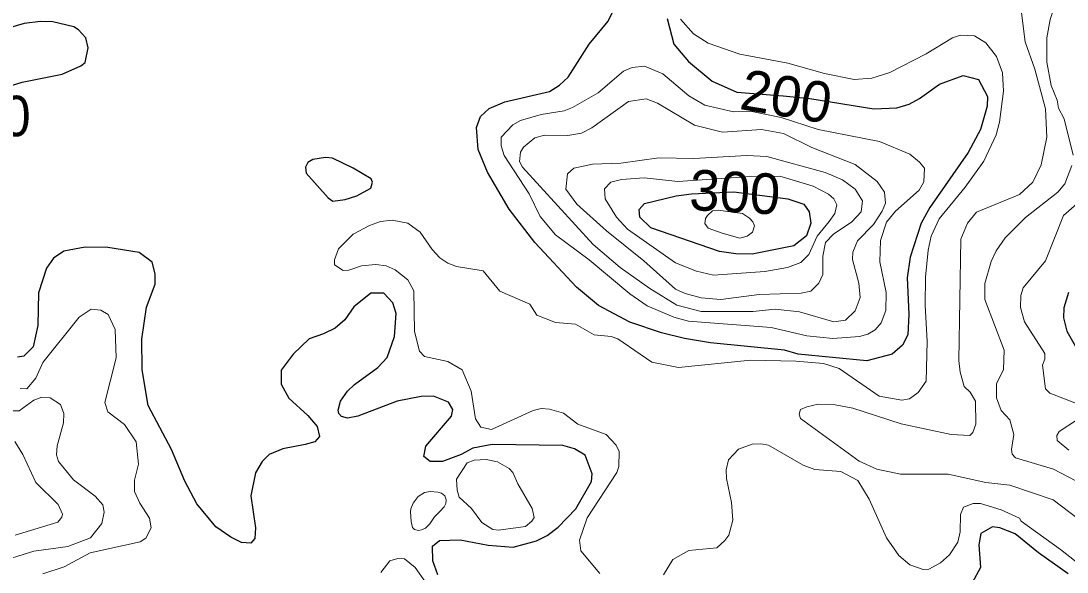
# Model space of a CAD drawing. Extents: x 673.6 to 698.9, y 7012 to 7040.1.
# Drawn here: x 677.82 to 679.882, y 7019.142 to 7020.23 of the extents above; entities that cross this region are included whole.
import ezdxf
from ezdxf.enums import TextEntityAlignment as Align

# ---------------------------------------------------------------- set-up
doc = ezdxf.new("R2010")
doc.units = 0
doc.header["$LTSCALE"] = 0.032
doc.layers.add('1', color=7, linetype='Continuous', lineweight=25)
doc.layers.add('2', color=7, linetype='Continuous', lineweight=13)
doc.layers.add('21', color=7, linetype='Continuous')
doc.layers.add('61', color=7, linetype='Continuous')

msp = doc.modelspace()

# ---------------------------------------------------------------- linework, layer by layer
at = {"layer": '1'}
for points in [[(679.0937, 7020.2343), (679.1071, 7020.1839), (679.1359, 7020.15), (679.1826, 7020.1108), (679.2311, 7020.0892), (679.3224, 7020.0821), (679.3755, 7020.0765), (679.5013, 7020.0566), (679.547, 7020.0581), (679.5708, 7020.0657), (679.5917, 7020.0767), (679.6311, 7020.1049), (679.6777, 7020.1221), (679.7081, 7020.114), (679.7257, 7020.0807), (679.725, 7020.0614), (679.7117, 7020.0154), (679.6874, 7019.9702), (679.6121, 7019.8614), (679.5949, 7019.8309), (679.5734, 7019.7638), (679.5673, 7019.7229), (679.5705, 7019.6509), (679.5687, 7019.6104), (679.5581, 7019.5898), (679.5378, 7019.5721), (679.4878, 7019.5593), (679.3521, 7019.5724), (679.3255, 7019.5798), (679.1794, 7019.5946), (679.128, 7019.6029), (679.0827, 7019.6144), (679.0202, 7019.6356), (678.9586, 7019.6683), (678.9152, 7019.7042), (678.8331, 7019.7927), (678.7824, 7019.8585), (678.7398, 7019.9312), (678.7215, 7019.9763), (678.7183, 7020.0193), (678.7258, 7020.0411), (678.7429, 7020.0572), (678.7738, 7020.0703), (678.8617, 7020.0908), (678.8815, 7020.103), (678.8989, 7020.1189), (678.9404, 7020.1838), (678.9777, 7020.2295), (678.99, 7020.255)], [(677.8029, 7020.1027), (677.8221, 7020.1091), (677.901, 7020.1248), (677.9381, 7020.1409), (677.9465, 7020.1477), (677.9523, 7020.1765), (677.9475, 7020.1965), (677.9335, 7020.2125), (677.9244, 7020.2183), (677.8829, 7020.2282), (677.8586, 7020.2289), (677.826, 7020.2247), (677.7836, 7020.2124)], [(678.3994, 7019.3992), (678.3805, 7019.3942), (678.3361, 7019.3851), (678.3094, 7019.3745), (678.2956, 7019.3601), (678.2826, 7019.3378), (678.273, 7019.2929), (678.2825, 7019.2294), (678.281, 7019.2086), (678.2733, 7019.1994), (678.2549, 7019.2006), (678.2334, 7019.2112), (678.2038, 7019.2315), (678.1663, 7019.2771), (678.1431, 7019.3217), (678.1169, 7019.3839), (678.0709, 7019.471), (678.0588, 7019.5416), (678.0585, 7019.6016), (678.0674, 7019.665), (678.0847, 7019.7101), (678.0847, 7019.731), (678.0787, 7019.754), (678.0528, 7019.7727), (677.9914, 7019.7828), (677.9462, 7019.7836), (677.9043, 7019.7755), (677.8842, 7019.7614), (677.8705, 7019.7416), (677.8547, 7019.6932), (677.8529, 7019.6287), (677.844, 7019.5868), (677.8258, 7019.5682), (677.8132, 7019.5662)], [(678.6415, 7019.1365), (678.632, 7019.1644), (678.6313, 7019.1935), (678.6448, 7019.2043), (678.6861, 7019.206), (678.7409, 7019.1952), (678.7902, 7019.1912), (678.8365, 7019.204), (678.8571, 7019.2145), (678.8788, 7019.2308), (678.9141, 7019.2668), (678.9449, 7019.3207), (678.9459, 7019.3363), (678.932, 7019.3731), (678.9114, 7019.3851), (678.8883, 7019.3918), (678.7488, 7019.3942), (678.7105, 7019.3865), (678.6877, 7019.3741), (678.651, 7019.3607), (678.6268, 7019.3607), (678.614, 7019.3701), (678.6181, 7019.3908), (678.6687, 7019.4496), (678.6713, 7019.4631), (678.6631, 7019.4773), (678.6332, 7019.4894), (678.609, 7019.4886), (678.5613, 7019.4795), (678.4843, 7019.4502), (678.4637, 7019.4461), (678.4518, 7019.4494), (678.4464, 7019.455), (678.4456, 7019.4615), (678.45, 7019.4796), (678.4635, 7019.499), (678.4774, 7019.5121), (678.5232, 7019.5459), (678.5422, 7019.5657), (678.5562, 7019.6069), (678.5595, 7019.6525), (678.553, 7019.6735), (678.5356, 7019.6923), (678.5094, 7019.6925), (678.4761, 7019.6656), (678.4582, 7019.6397), (678.4391, 7019.6238), (678.4165, 7019.6122), (678.388, 7019.6022), (678.3566, 7019.5719), (678.3331, 7019.5407), (678.3327, 7019.5128)], [(679.8853, 7019.6938), (679.8759, 7019.6636), (679.8753, 7019.6439), (679.8817, 7019.6178), (679.9071, 7019.5733)], [(678.3327, 7019.5128), (678.3477, 7019.4854), (678.3856, 7019.4515), (678.4037, 7019.4294), (678.4082, 7019.4096), (678.3994, 7019.3992)], [(679.8848, 7019.1388), (679.8261, 7019.1802), (679.7802, 7019.2179), (679.75, 7019.2296), (679.7357, 7019.2313), (679.7125, 7019.2182), (679.7085, 7019.196), (679.7117, 7019.1513), (679.6953, 7019.1208)]]:
    msp.add_lwpolyline(points, dxfattribs=at)
for points in [[(678.4749, 7019.9395), (678.4342, 7019.959), (678.4204, 7019.9603), (678.3954, 7019.9562), (678.3853, 7019.9501), (678.3806, 7019.941), (678.382, 7019.9292), (678.4257, 7019.8806), (678.4348, 7019.8742), (678.459, 7019.8773), (678.482, 7019.8846), (678.5096, 7019.8998), (678.5127, 7019.9115), (678.5101, 7019.9184)], [(679.1418, 7019.8887), (679.2255, 7019.8923), (679.3318, 7019.8788), (679.3635, 7019.8679), (679.3738, 7019.8529), (679.3772, 7019.8305), (679.369, 7019.8059), (679.3436, 7019.7858), (679.2618, 7019.7697), (679.2291, 7019.7703), (679.1974, 7019.7751), (679.0615, 7019.8212), (679.0398, 7019.8426), (679.0389, 7019.8574), (679.0495, 7019.8693), (679.1119, 7019.8847)]]:
    msp.add_lwpolyline(points, close=True, dxfattribs=at)
at = {"layer": '2'}
for points in [[(679.8867, 7020.3482), (679.8494, 7020.2324), (679.8425, 7020.1964), (679.8425, 7020.1482), (679.8508, 7020.1022), (679.8628, 7020.0734), (679.8658, 7020.0575), (679.877, 7020.0364), (679.8942, 7019.9651)], [(679.7996, 7020.1886), (679.7893, 7020.273), (679.7779, 7020.2987), (679.7613, 7020.3191), (679.7385, 7020.3304), (679.708, 7020.3349)], [(679.1204, 7020.233), (679.1456, 7020.2043), (679.175, 7020.1859), (679.2375, 7020.1639), (679.3318, 7020.1461), (679.4039, 7020.126), (679.4625, 7020.114), (679.4977, 7020.1165), (679.5329, 7020.1281), (679.6043, 7020.1646), (679.6564, 7020.1967), (679.672, 7020.2017), (679.7, 7020.2002), (679.7225, 7020.1863), (679.7432, 7020.1597), (679.7553, 7020.1271), (679.7569, 7020.091), (679.7495, 7020.0299), (679.7428, 7020.0053), (679.7185, 7019.9532), (679.6812, 7019.9017), (679.6301, 7019.8392), (679.6142, 7019.8051), (679.6083, 7019.7773), (679.6034, 7019.7239), (679.6025, 7019.6691), (679.6067, 7019.5975), (679.6049, 7019.5187), (679.589, 7019.4966), (679.5715, 7019.4843), (679.5567, 7019.4813), (679.5122, 7019.4891), (679.4334, 7019.5438), (679.402, 7019.5541), (679.3476, 7019.5584), (679.2591, 7019.5601), (679.1161, 7019.5462), (679.0634, 7019.5566), (678.9969, 7019.6023), (678.9837, 7019.6069), (678.95, 7019.6106), (678.9135, 7019.6316), (678.874, 7019.6348), (678.8368, 7019.6489), (678.8233, 7019.6709), (678.7642, 7019.6968), (678.7313, 7019.7367), (678.6784, 7019.7454), (678.6616, 7019.7518), (678.6457, 7019.7626), (678.6303, 7019.7787), (678.6067, 7019.8129), (678.5825, 7019.8304), (678.5517, 7019.8369), (678.5285, 7019.8337), (678.5068, 7019.8262), (678.4746, 7019.8093), (678.4462, 7019.78), (678.4382, 7019.7581), (678.4382, 7019.7487), (678.4553, 7019.7376), (678.4666, 7019.7378), (678.4913, 7019.7466), (678.5195, 7019.7491), (678.5399, 7019.7466), (678.5576, 7019.7387), (678.5826, 7019.7187), (678.5947, 7019.6972), (678.5959, 7019.6168), (678.6058, 7019.5783), (678.6152, 7019.5676), (678.6616, 7019.5576), (678.6895, 7019.5411), (678.7077, 7019.499), (678.716, 7019.4447), (678.7263, 7019.4281), (678.7475, 7019.4238), (678.8299, 7019.4609), (678.8453, 7019.4647), (678.8618, 7019.464), (678.8897, 7019.4558), (678.9178, 7019.4344), (678.9736, 7019.4137)], [(679.9043, 7019.2476), (679.8547, 7019.2848), (679.7694, 7019.314), (679.722, 7019.3193), (679.6477, 7019.3357), (679.5542, 7019.3353), (679.5071, 7019.3454), (679.4725, 7019.3609), (679.3569, 7019.4453), (679.354, 7019.4536), (679.357, 7019.4633), (679.3692, 7019.4685), (679.3914, 7019.4738), (679.4255, 7019.4722), (679.4601, 7019.4657), (679.5554, 7019.4348), (679.6539, 7019.4139), (679.6907, 7019.4114), (679.6965, 7019.4179), (679.7027, 7019.4339), (679.7019, 7019.4792), (679.6913, 7019.4975), (679.6797, 7019.5087), (679.6716, 7019.5368), (679.6691, 7019.5594), (679.6733, 7019.7992), (679.6862, 7019.831), (679.7038, 7019.8523), (679.7887, 7019.887), (679.8151, 7019.9116), (679.8313, 7019.9459), (679.8424, 7020.0007), (679.8399, 7020.0564), (679.8192, 7020.1344), (679.7996, 7020.1886)], [(679.8921, 7019.9446), (679.8777, 7019.9086), (679.8644, 7019.8919), (679.8004, 7019.842), (679.7606, 7019.8019), (679.7425, 7019.776), (679.7328, 7019.7551), (679.72, 7019.7116), (679.7204, 7019.68), (679.7586, 7019.5798), (679.7569, 7019.542), (679.7436, 7019.5134), (679.7431, 7019.4859), (679.7524, 7019.4609), (679.7698, 7019.4424), (679.7775, 7019.4138), (679.7726, 7019.3839), (679.7743, 7019.3748), (679.7806, 7019.3675), (679.8558, 7019.3452), (679.8999, 7019.3225)], [(679.8979, 7019.4761), (679.8482, 7019.4954), (679.8402, 7019.504), (679.8342, 7019.5505), (679.8383, 7019.5621), (679.8383, 7019.5737), (679.7988, 7019.636), (679.7907, 7019.6646), (679.7914, 7019.688), (679.7957, 7019.7031), (679.8398, 7019.7567), (679.8755, 7019.846), (679.9019, 7019.8687)], [(677.8184, 7019.5042), (677.8312, 7019.5035), (677.8493, 7019.5251), (677.8631, 7019.5555), (677.9349, 7019.6453), (677.9585, 7019.6611), (677.9773, 7019.6589), (677.9916, 7019.6505), (678.0058, 7019.6209), (678.0074, 7019.5647), (677.9854, 7019.477), (677.9913, 7019.4582), (678.0241, 7019.4333), (678.0467, 7019.3993), (678.0519, 7019.3552), (678.0437, 7019.3238), (678.0437, 7019.3015), (678.054, 7019.2781), (678.0733, 7019.2483), (678.0764, 7019.2298), (678.0661, 7019.209), (678.0551, 7019.202), (677.9563, 7019.1802), (677.9048, 7019.1523), (677.8633, 7019.1386)], [(677.861, 7019.4871), (677.8451, 7019.4813), (677.8161, 7019.4607), (677.791, 7019.4604), (677.7773, 7019.4713), (677.7626, 7019.4763)], [(677.7691, 7019.1599), (677.8451, 7019.1838), (677.9125, 7019.1928), (677.957, 7019.2097), (677.9796, 7019.2383), (677.9836, 7019.2607), (677.981, 7019.2748), (677.9663, 7019.2922), (677.9234, 7019.3244), (677.8937, 7019.3605), (677.89, 7019.3739), (677.8914, 7019.3914), (677.9039, 7019.4369), (677.9047, 7019.4554), (677.8976, 7019.4726), (677.8773, 7019.4861), (677.861, 7019.4871)], [(679.8857, 7019.3828), (679.8629, 7019.4019), (679.8622, 7019.4115), (679.867, 7019.4194), (679.9031, 7019.4435)], [(677.8081, 7019.3997), (677.8234, 7019.3744), (677.8493, 7019.3192), (677.8934, 7019.2755), (677.9015, 7019.2565), (677.9006, 7019.2507), (677.8928, 7019.241), (677.8083, 7019.2148)], [(678.9736, 7019.4137), (678.9932, 7019.3928), (678.9992, 7019.38), (678.9986, 7019.3505), (678.9947, 7019.339), (678.9359, 7019.2492)], [(679.087, 7019.137), (679.1051, 7019.167), (679.1365, 7019.1845), (679.1917, 7019.1902), (679.2079, 7019.2043), (679.2154, 7019.2153), (679.2236, 7019.2446), (679.221, 7019.2798), (679.2109, 7019.3269), (679.2106, 7019.3439), (679.2152, 7019.3638), (679.2343, 7019.3849), (679.2614, 7019.3949), (679.2788, 7019.3955), (679.2937, 7019.3925), (679.3621, 7019.3529), (679.3851, 7019.3448), (679.4365, 7019.3405), (679.4699, 7019.3228), (679.4922, 7019.286), (679.5263, 7019.2097), (679.5507, 7019.1751), (679.5723, 7019.1565), (679.5988, 7019.1471), (679.6097, 7019.1477), (679.6331, 7019.1607), (679.6507, 7019.1761), (679.6672, 7019.2015), (679.6715, 7019.2216), (679.6725, 7019.256), (679.6782, 7019.27), (679.6971, 7019.2774), (679.7115, 7019.2774), (679.7523, 7019.2653), (679.7889, 7019.2485), (679.7917, 7019.2429), (679.8698, 7019.1868), (679.9709, 7019.1071)], [(678.9359, 7019.2492), (678.9213, 7019.2051), (678.9236, 7019.184), (678.9612, 7019.1397)], [(678.5297, 7019.1417), (678.5472, 7019.1641), (678.563, 7019.1689), (678.5758, 7019.1681), (678.5969, 7019.1513), (678.6178, 7019.122)]]:
    msp.add_lwpolyline(points, dxfattribs=at)
for points in [[(679.0546, 7019.6674), (679.0201, 7019.6914), (678.9399, 7019.7585), (678.8735, 7019.8074), (678.8436, 7019.8438), (678.822, 7019.8885), (678.7727, 7019.9642), (678.7669, 7019.9835), (678.7668, 7020.0002), (678.7896, 7020.025), (678.8047, 7020.0335), (678.8456, 7020.0449), (678.8906, 7020.0521), (678.9076, 7020.0588), (678.958, 7020.0881), (679.0081, 7020.1306), (679.025, 7020.1378), (679.0491, 7020.1402), (679.0853, 7020.1256), (679.1368, 7020.082), (679.1685, 7020.0636), (679.225, 7020.0501), (679.261, 7020.0508), (679.3186, 7020.0393), (679.392, 7020.0152), (679.5126, 7019.9916), (679.5721, 7019.967), (679.5918, 7019.9512), (679.6015, 7019.9393), (679.6, 7019.912), (679.5909, 7019.8955), (679.5441, 7019.8542), (679.5262, 7019.833), (679.5144, 7019.7962), (679.513, 7019.7541), (679.526, 7019.6936), (679.5252, 7019.6587), (679.516, 7019.6339), (679.5039, 7019.6204), (679.4895, 7019.6117), (679.4732, 7019.6069), (679.4204, 7019.6029), (679.3696, 7019.6086), (679.2989, 7019.6251), (679.1358, 7019.6374), (679.1071, 7019.6453)], [(679.0601, 7019.7015), (679.0016, 7019.743), (678.9478, 7019.7883), (678.8089, 7019.9411), (678.803, 7019.9527), (678.8046, 7019.9708), (678.811, 7019.9808), (678.8332, 7019.9992), (678.8522, 7020.0046), (678.8978, 7020.0039), (678.9248, 7020.0081), (678.9452, 7020.0188), (679.0176, 7020.0708), (679.0526, 7020.076), (679.0752, 7020.0673), (679.1477, 7020.0239), (679.2028, 7020.0105), (679.2799, 7020.0153), (679.3233, 7020.0074), (679.3795, 7019.9802), (679.4649, 7019.9465), (679.5077, 7019.9129), (679.5226, 7019.8919), (679.5244, 7019.8702), (679.5178, 7019.8544), (679.5006, 7019.8281), (679.4694, 7019.7959), (679.4601, 7019.7732), (679.4596, 7019.7587), (679.4719, 7019.7126), (679.4743, 7019.6841), (679.4646, 7019.6574), (679.4459, 7019.6392), (679.4229, 7019.6358), (679.3551, 7019.6558), (679.3068, 7019.6611), (679.2626, 7019.6563), (679.1609, 7019.6563), (679.1132, 7019.6688)], [(679.1468, 7019.9584), (679.2509, 7019.9644), (679.2906, 7019.9624), (679.4055, 7019.931), (679.4395, 7019.9164), (679.4647, 7019.8976), (679.4792, 7019.8748), (679.4767, 7019.8529), (679.4583, 7019.8333), (679.422, 7019.8087), (679.4062, 7019.7926), (679.4012, 7019.7658), (679.4011, 7019.7295), (679.3933, 7019.712), (679.3769, 7019.6965), (679.358, 7019.6928), (679.2755, 7019.6899), (679.2001, 7019.6802), (679.1613, 7019.6836), (679.1294, 7019.692), (679.1105, 7019.7005), (679.0481, 7019.7563), (678.9743, 7019.8154), (678.9157, 7019.868), (678.8942, 7019.8975), (678.8976, 7019.9282), (678.9099, 7019.9389), (678.9468, 7019.947), (679.0023, 7019.9489), (679.0775, 7019.9595)], [(679.249, 7019.922), (679.3158, 7019.9233), (679.3817, 7019.9035), (679.4123, 7019.8882), (679.4226, 7019.8787), (679.4285, 7019.8669), (679.4248, 7019.8497), (679.4131, 7019.8343), (679.3898, 7019.805), (679.3734, 7019.7692), (679.3572, 7019.7533), (679.3313, 7019.7435), (679.2868, 7019.7352), (679.1853, 7019.7279), (679.1518, 7019.7363), (679.1103, 7019.7525), (679.016, 7019.8187), (678.9939, 7019.8426), (678.9714, 7019.8785), (678.9706, 7019.8983), (678.9831, 7019.9118), (679.0038, 7019.9168), (679.0486, 7019.92), (679.1149, 7019.9127)], [(679.1732, 7019.8461), (679.1835, 7019.855), (679.1944, 7019.8564), (679.2423, 7019.8496), (679.2565, 7019.8403), (679.2628, 7019.8334), (679.2661, 7019.8252), (679.2624, 7019.8132), (679.252, 7019.805), (679.2371, 7019.8013), (679.2021, 7019.811), (679.1746, 7019.8207), (679.1683, 7019.8301), (679.1696, 7019.84)], [(678.7823, 7019.3468), (678.7898, 7019.3387), (678.7992, 7019.3162), (678.8275, 7019.2675), (678.8315, 7019.2501), (678.8274, 7019.2429), (678.8144, 7019.2322), (678.7615, 7019.2249), (678.7501, 7019.2265), (678.7287, 7019.2398), (678.7082, 7019.2678), (678.6841, 7019.2903), (678.6797, 7019.3041), (678.6789, 7019.3255), (678.6998, 7019.3575), (678.7133, 7019.363), (678.7372, 7019.3645), (678.7595, 7019.3598)], [(678.5878, 7019.2614), (678.5892, 7019.2418), (678.592, 7019.2301), (678.5961, 7019.226), (678.604, 7019.2246), (678.6098, 7019.2257), (678.6174, 7019.2291), (678.6259, 7019.2373), (678.6349, 7019.2514), (678.6459, 7019.2617), (678.6541, 7019.271), (678.6575, 7019.2778), (678.6582, 7019.2847), (678.6558, 7019.2926), (678.6493, 7019.2981), (678.6417, 7019.3002), (678.6266, 7019.3015), (678.6156, 7019.2995), (678.6033, 7019.2912), (678.5933, 7019.2785), (678.5885, 7019.2669)]]:
    msp.add_lwpolyline(points, close=True, dxfattribs=at)

# ---------------------------------------------------------------- texts
at = {"layer": '21', "width": 0.95}
msp.add_text('230', height=0.08, dxfattribs=at).set_placement((677.6694, 7020.0022))
at = {"layer": '61'}
for s, rotation, p in [('200', 350.488, (679.3224, 7020.0415)), ('300', 356.94, (679.2254, 7019.8522))]:
    msp.add_text(s, height=0.08, rotation=rotation, dxfattribs=at).set_placement(p, align=Align.CENTER)

doc.saveas('drawing.dxf')
